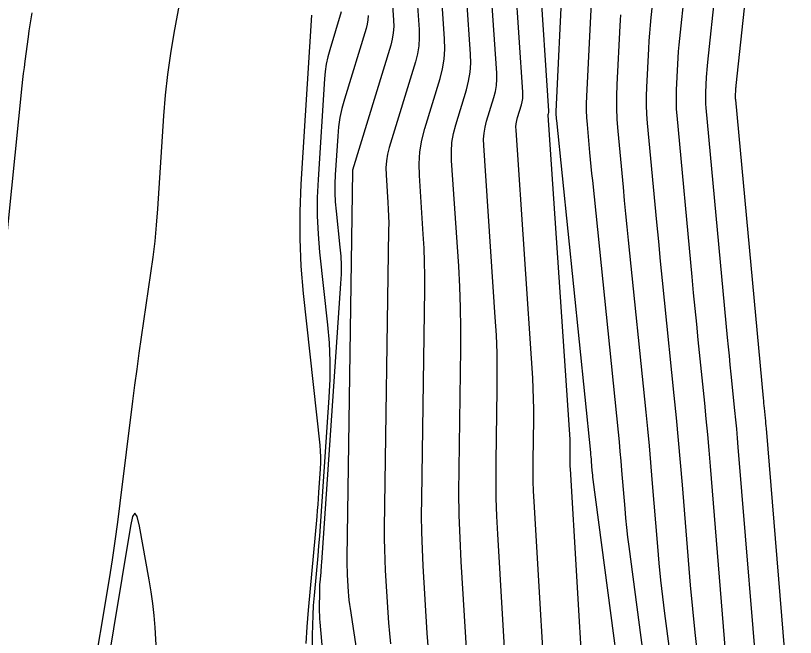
# Model space of a CAD drawing. Extents: x 1768942 to 1774819, y 723037 to 732099.
# Drawn here: x 1770861.78 to 1770909.47, y 724551.53 to 724589.56 of the extents above; entities that cross this region are included whole.
import ezdxf

# ---------------------------------------------------------------- set-up
doc = ezdxf.new("R2010")
doc.units = 0
doc.layers.add('R_Contours', color=7, linetype='Continuous')

msp = doc.modelspace()

# ---------------------------------------------------------------- linework, layer by layer
at = {"layer": 'R_Contours'}
for points in [[(1770866.411, 724548.421), (1770867.514, 724555.11), (1770867.698, 724556.266), (1770867.871, 724557.423), (1770868.032, 724558.583), (1770868.181, 724559.744), (1770868.95, 724565.97), (1770869.074, 724566.951), (1770869.204, 724567.931), (1770869.34, 724568.911), (1770869.481, 724569.889), (1770870.059, 724573.802), (1770870.194, 724574.782), (1770870.308, 724575.763), (1770870.403, 724576.747), (1770870.477, 724577.732), (1770870.849, 724583.421), (1770870.951, 724584.695), (1770871.09, 724585.965), (1770871.266, 724587.231), (1770871.478, 724588.492), (1770872.67, 724594.993)], [(1770896.879, 724542.146), (1770895.708, 724561.836), (1770895.701, 724561.986), (1770895.696, 724562.135), (1770895.694, 724562.284), (1770895.695, 724562.434), (1770895.704, 724563.032), (1770895.704, 724563.181), (1770895.702, 724563.331), (1770895.696, 724563.48), (1770895.688, 724563.629), (1770894.354, 724583.473), (1770894.354, 724583.494), (1770894.355, 724583.515), (1770894.358, 724583.536), (1770894.364, 724583.557), (1770894.389, 724583.64), (1770894.394, 724583.661), (1770894.398, 724583.682), (1770894.399, 724583.703), (1770894.399, 724583.725), (1770893.847, 724592.105)], [(1770895.215, 724591.736), (1770894.818, 724583.696), (1770894.817, 724583.65), (1770894.817, 724583.604), (1770894.819, 724583.557), (1770894.822, 724583.511), (1770894.84, 724583.327), (1770894.844, 724583.28), (1770894.848, 724583.234), (1770894.853, 724583.188), (1770894.858, 724583.142), (1770896.929, 724562.844), (1770896.943, 724562.706), (1770896.956, 724562.567), (1770896.969, 724562.429), (1770896.98, 724562.29), (1770897.026, 724561.735), (1770897.038, 724561.597), (1770897.052, 724561.459), (1770897.067, 724561.32), (1770897.085, 724561.182), (1770899.75, 724541.013)], [(1770909.469, 724542.632), (1770907.695, 724564.314), (1770907.682, 724564.468), (1770907.668, 724564.622), (1770907.653, 724564.776), (1770907.638, 724564.93), (1770907.575, 724565.544), (1770907.56, 724565.698), (1770907.545, 724565.852), (1770907.53, 724566.006), (1770907.515, 724566.16), (1770905.818, 724584.398), (1770905.813, 724584.471), (1770905.81, 724584.545), (1770905.809, 724584.618), (1770905.812, 724584.691), (1770905.826, 724584.985), (1770905.83, 724585.058), (1770905.836, 724585.132), (1770905.842, 724585.205), (1770905.849, 724585.278), (1770906.552, 724591.937)], [(1770894.373, 724544.952), (1770893.488, 724559.836), (1770893.457, 724560.464), (1770893.437, 724561.092), (1770893.429, 724561.721), (1770893.432, 724562.349), (1770893.469, 724564.865), (1770893.472, 724565.493), (1770893.462, 724566.121), (1770893.439, 724566.749), (1770893.403, 724567.377), (1770892.383, 724582.547), (1770892.379, 724582.746), (1770892.393, 724582.943), (1770892.424, 724583.139), (1770892.474, 724583.332), (1770892.709, 724584.1), (1770892.758, 724584.293), (1770892.79, 724584.488), (1770892.804, 724584.685), (1770892.799, 724584.884), (1770892.358, 724591.58)], [(1770900.829, 724591.355), (1770900.628, 724589.447), (1770900.581, 724588.97), (1770900.54, 724588.492), (1770900.507, 724588.014), (1770900.48, 724587.535), (1770900.364, 724585.179), (1770900.346, 724584.627), (1770900.348, 724584.075), (1770900.37, 724583.524), (1770900.412, 724582.973), (1770900.974, 724576.926), (1770901.087, 724575.735), (1770901.201, 724574.544), (1770901.319, 724573.353), (1770901.439, 724572.162), (1770902.034, 724566.332), (1770902.17, 724564.963), (1770902.3, 724563.593), (1770902.422, 724562.223), (1770902.538, 724560.852), (1770903.04, 724554.722), (1770903.167, 724553.272), (1770903.313, 724551.825), (1770903.477, 724550.379)], [(1770884.792, 724590.837), (1770884.895, 724589.275), (1770884.903, 724588.886), (1770884.876, 724588.502), (1770884.815, 724588.121), (1770884.718, 724587.745), (1770882.385, 724580.113), (1770882.385, 724580.109), (1770882.384, 724580.106), (1770882.384, 724580.103), (1770882.384, 724580.099), (1770882.385, 724580.081), (1770882.385, 724580.071), (1770882.038, 724556.394), (1770882.037, 724556.134), (1770882.04, 724555.875), (1770882.049, 724555.617), (1770882.061, 724555.358), (1770882.123, 724554.323), (1770882.141, 724554.065), (1770882.165, 724553.807), (1770882.196, 724553.55), (1770882.231, 724553.293), (1770885.016, 724534.905)], [(1770891.868, 724547.758), (1770891.269, 724557.836), (1770891.213, 724558.942), (1770891.178, 724560.049), (1770891.164, 724561.157), (1770891.17, 724562.265), (1770891.235, 724566.697), (1770891.24, 724567.805), (1770891.222, 724568.912), (1770891.181, 724570.019), (1770891.118, 724571.125), (1770890.413, 724581.621), (1770890.404, 724581.998), (1770890.43, 724582.371), (1770890.49, 724582.741), (1770890.584, 724583.106), (1770891.028, 724584.559), (1770891.122, 724584.924), (1770891.182, 724585.293), (1770891.208, 724585.667), (1770891.2, 724586.044), (1770890.87, 724591.054)], [(1770902.686, 724591.071), (1770902.378, 724588.155), (1770902.34, 724587.763), (1770902.307, 724587.372), (1770902.279, 724586.98), (1770902.257, 724586.587), (1770902.18, 724585.016), (1770902.167, 724584.624), (1770902.169, 724584.231), (1770902.184, 724583.839), (1770902.214, 724583.448), (1770903.133, 724573.575), (1770903.223, 724572.611), (1770903.316, 724571.646), (1770903.411, 724570.682), (1770903.509, 724569.719), (1770903.902, 724565.864), (1770903.998, 724564.901), (1770904.089, 724563.936), (1770904.175, 724562.972), (1770904.257, 724562.006), (1770905.183, 724550.692)], [(1770907.326, 724546.662), (1770905.976, 724563.16), (1770905.929, 724563.72), (1770905.879, 724564.279), (1770905.826, 724564.838), (1770905.77, 724565.397), (1770905.542, 724567.632), (1770905.486, 724568.19), (1770905.431, 724568.749), (1770905.377, 724569.308), (1770905.324, 724569.867), (1770904.016, 724583.923), (1770903.998, 724584.155), (1770903.989, 724584.388), (1770903.988, 724584.621), (1770903.996, 724584.854), (1770904.042, 724585.786), (1770904.055, 724586.019), (1770904.071, 724586.252), (1770904.091, 724586.484), (1770904.114, 724586.716), (1770904.579, 724591.125)], [(1770886.323, 724590.719), (1770886.456, 724588.701), (1770886.466, 724588.199), (1770886.432, 724587.702), (1770886.352, 724587.211), (1770886.227, 724586.724), (1770884.626, 724581.486), (1770884.521, 724581.078), (1770884.454, 724580.666), (1770884.426, 724580.249), (1770884.435, 724579.827), (1770884.549, 724578.134), (1770884.573, 724577.71), (1770884.588, 724577.286), (1770884.595, 724576.862), (1770884.593, 724576.438), (1770884.326, 724558.208), (1770884.323, 724557.563), (1770884.331, 724556.919), (1770884.352, 724556.275), (1770884.384, 724555.631), (1770884.537, 724553.057), (1770884.582, 724552.414), (1770884.643, 724551.773), (1770884.717, 724551.133)], [(1770887.024, 724550.764), (1770886.951, 724551.791), (1770886.706, 724555.905), (1770886.655, 724556.934), (1770886.622, 724557.963), (1770886.609, 724558.992), (1770886.614, 724560.022), (1770886.801, 724572.805), (1770886.805, 724573.65), (1770886.792, 724574.495), (1770886.761, 724575.339), (1770886.713, 724576.182), (1770886.472, 724579.77), (1770886.455, 724580.502), (1770886.505, 724581.227), (1770886.622, 724581.945), (1770886.804, 724582.654), (1770887.736, 724585.704), (1770887.889, 724586.3), (1770887.987, 724586.903), (1770888.03, 724587.512), (1770888.017, 724588.127), (1770887.854, 724590.602)], [(1770889.365, 724550.526), (1770889.029, 724556.179), (1770888.958, 724557.592), (1770888.913, 724559.006), (1770888.894, 724560.421), (1770888.902, 724561.836), (1770889.01, 724569.172), (1770889.015, 724570.438), (1770888.995, 724571.703), (1770888.949, 724572.967), (1770888.877, 724574.231), (1770888.442, 724580.696), (1770888.43, 724581.25), (1770888.468, 724581.799), (1770888.556, 724582.343), (1770888.694, 724582.88), (1770889.347, 724585.018), (1770889.486, 724585.556), (1770889.574, 724586.099), (1770889.612, 724586.648), (1770889.601, 724587.203), (1770889.381, 724590.529)], [(1770896.97, 724590.336), (1770896.688, 724584.619), (1770896.674, 724584.19), (1770896.676, 724583.761), (1770896.693, 724583.333), (1770896.725, 724582.905), (1770896.884, 724581.193), (1770896.925, 724580.765), (1770896.966, 724580.337), (1770897.008, 724579.91), (1770897.051, 724579.482), (1770898.624, 724564.073), (1770898.682, 724563.491), (1770898.737, 724562.909), (1770898.789, 724562.327), (1770898.838, 724561.744), (1770899.029, 724559.412), (1770899.08, 724558.829), (1770899.139, 724558.247), (1770899.205, 724557.666), (1770899.278, 724557.086), (1770901.239, 724542.242)], [(1770860.911, 724572.743), (1770862.187, 724585.271), (1770862.227, 724585.645), (1770862.27, 724586.018), (1770862.315, 724586.39), (1770862.364, 724586.763), (1770862.565, 724588.251), (1770862.616, 724588.623), (1770862.67, 724588.995), (1770862.727, 724589.366), (1770862.786, 724589.737)], [(1770879.882, 724589.582), (1770879.226, 724579.255), (1770879.156, 724577.582), (1770879.157, 724575.911), (1770879.23, 724574.241), (1770879.376, 724572.572), (1770880.383, 724563.292), (1770880.414, 724562.93), (1770880.429, 724562.566), (1770880.428, 724562.203), (1770880.411, 724561.839), (1770880.311, 724560.383), (1770880.285, 724560.019), (1770880.257, 724559.655), (1770880.227, 724559.292), (1770880.195, 724558.928), (1770879.674, 724553.202), (1770879.592, 724552.18), (1770879.532, 724551.156)], [(1770881.7, 724589.786), (1770880.992, 724587.47), (1770880.871, 724587.03), (1770880.777, 724586.585), (1770880.708, 724586.135), (1770880.666, 724585.681), (1770880.276, 724579.538), (1770880.229, 724578.424), (1770880.23, 724577.312), (1770880.279, 724576.2), (1770880.375, 724575.089), (1770880.857, 724570.649), (1770880.953, 724569.538), (1770881, 724568.426), (1770880.997, 724567.314), (1770880.945, 724566.2), (1770880.447, 724558.944), (1770880.404, 724558.337), (1770880.357, 724557.73), (1770880.307, 724557.124), (1770880.254, 724556.518), (1770880.033, 724554.095), (1770879.984, 724553.489), (1770879.949, 724552.882), (1770879.927, 724552.275), (1770879.918, 724551.667), (1770879.9, 724547.655)], [(1770883.34, 724589.574), (1770883.321, 724589.302), (1770883.277, 724589.032), (1770883.209, 724588.766), (1770881.887, 724584.442), (1770881.735, 724583.885), (1770881.615, 724583.322), (1770881.529, 724582.753), (1770881.476, 724582.179), (1770881.326, 724579.821), (1770881.302, 724579.266), (1770881.303, 724578.712), (1770881.327, 724578.159), (1770881.375, 724577.606), (1770881.615, 724575.395), (1770881.663, 724574.842), (1770881.686, 724574.288), (1770881.685, 724573.735), (1770881.659, 724573.18), (1770880.487, 724556.104), (1770880.476, 724555.955), (1770880.465, 724555.805), (1770880.453, 724555.655), (1770880.439, 724555.506), (1770880.385, 724554.908), (1770880.373, 724554.758), (1770880.364, 724554.608), (1770880.359, 724554.458), (1770880.356, 724554.308), (1770880.352, 724553.318), (1770880.354, 724553.103), (1770880.36, 724552.888), (1770880.37, 724552.674), (1770880.386, 724552.459), (1770880.539, 724550.607)], [(1770898.768, 724589.613), (1770898.744, 724589.274), (1770898.725, 724588.935), (1770898.548, 724585.341), (1770898.525, 724584.629), (1770898.528, 724583.918), (1770898.556, 724583.208), (1770898.609, 724582.498), (1770898.929, 724579.059), (1770899.006, 724578.25), (1770899.084, 724577.441), (1770899.164, 724576.631), (1770899.245, 724575.822), (1770900.319, 724565.303), (1770900.421, 724564.277), (1770900.518, 724563.251), (1770900.61, 724562.225), (1770900.696, 724561.197), (1770901.033, 724557.088), (1770901.123, 724556.061), (1770901.226, 724555.036), (1770901.342, 724554.012), (1770901.471, 724552.99), (1770902.729, 724543.47)], [(1770870.544, 724548.2), (1770870.309, 724552.137), (1770870.255, 724552.869), (1770870.178, 724553.598), (1770870.079, 724554.324), (1770869.957, 724555.047), (1770869.354, 724558.339), (1770869.211, 724558.931), (1770869.072, 724559.127), (1770868.936, 724558.929), (1770868.803, 724558.334), (1770867.239, 724548.848)]]:
    msp.add_lwpolyline(points, dxfattribs=at)

doc.saveas('drawing.dxf')
